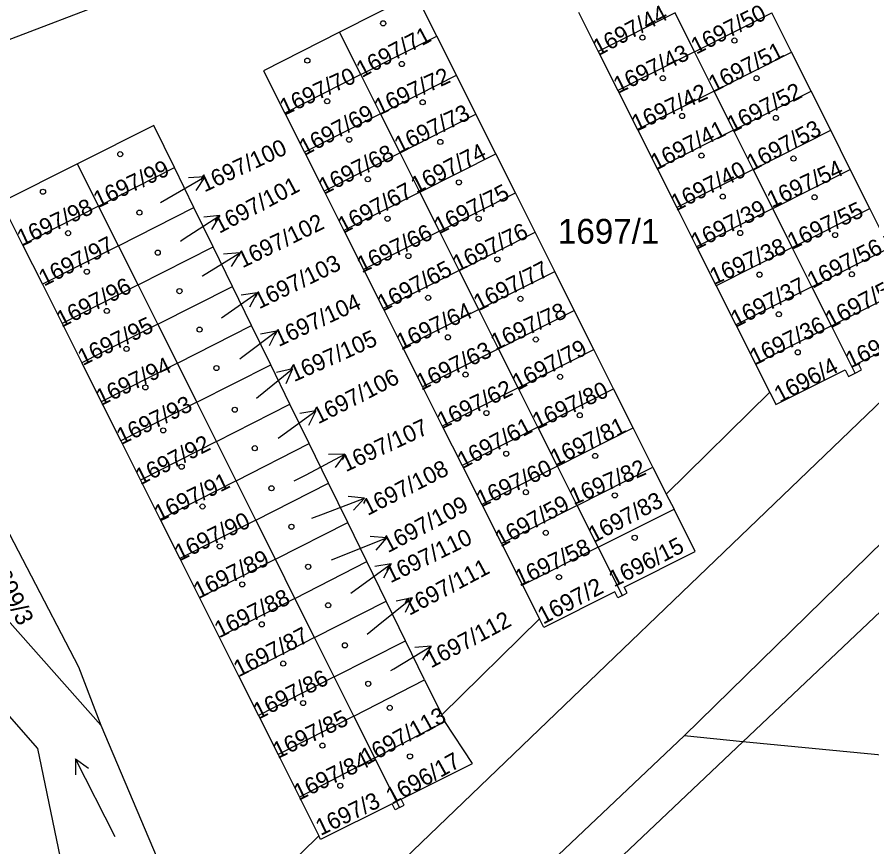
# Model space of a CAD drawing. Extents: x -756746 to -753363, y -1166406 to -1161727.
# Drawn here: x -755835.6 to -755777, y -1163404.5 to -1163347.5 of the extents above; entities that cross this region are included whole.
import ezdxf

# ---------------------------------------------------------------- set-up
doc = ezdxf.new("R2010")
doc.units = 0
for name, color, linetype in [('Hranice parcel', 7, 'Continuous'), ('Parcelní čísla', 7, 'Continuous'), ('Pop  PČ popisy', 7, 'Continuous'), ('Značky budov', 7, 'Continuous'), ('Značky kultur', 7, 'Continuous')]:
    doc.layers.add(name, color=color, linetype=linetype)

msp = doc.modelspace()

# ---------------------------------------------------------------- linework, layer by layer
at = {"layer": 'Hranice parcel'}
for p, q in [((-755810.9, -1163339.42), (-755840.54, -1163350.8)), ((-755742.71, -1163341.57), (-755812.13, -1163408.31)), ((-755797.09, -1163347.22), (-755795.73, -1163349.91)), ((-755790.46, -1163347.26), (-755795.73, -1163349.91)), ((-755789.13, -1163349.94), (-755790.46, -1163347.26)), ((-755789.13, -1163349.94), (-755783.82, -1163347.26)), ((-755782.47, -1163349.96), (-755783.82, -1163347.26)), ((-755812.01, -1163351.49), (-755813.47, -1163348.59)), ((-755812.01, -1163351.49), (-755806.8, -1163348.85)), ((-755805.45, -1163351.54), (-755806.8, -1163348.85)), ((-755795.73, -1163349.91), (-755794.39, -1163352.59)), ((-755789.13, -1163349.94), (-755794.39, -1163352.59)), ((-755787.78, -1163352.63), (-755789.13, -1163349.94)), ((-755787.78, -1163352.63), (-755782.47, -1163349.96)), ((-755781.13, -1163352.64), (-755782.47, -1163349.96)), ((-755812.01, -1163351.49), (-755817.22, -1163354.14)), ((-755810.66, -1163354.18), (-755812.01, -1163351.49)), ((-755810.66, -1163354.18), (-755805.45, -1163351.54)), ((-755804.11, -1163354.22), (-755805.45, -1163351.54)), ((-755794.39, -1163352.59), (-755793.03, -1163355.27)), ((-755787.78, -1163352.63), (-755793.03, -1163355.27)), ((-755786.44, -1163355.32), (-755787.78, -1163352.63)), ((-755786.44, -1163355.32), (-755781.13, -1163352.64)), ((-755779.78, -1163355.32), (-755781.13, -1163352.64)), ((-755817.22, -1163354.14), (-755815.87, -1163356.82)), ((-755810.66, -1163354.18), (-755815.87, -1163356.82)), ((-755809.32, -1163356.86), (-755810.66, -1163354.18)), ((-755809.32, -1163356.86), (-755804.11, -1163354.22)), ((-755802.75, -1163356.94), (-755804.11, -1163354.22)), ((-755793.03, -1163355.27), (-755791.68, -1163357.95)), ((-755786.44, -1163355.32), (-755791.68, -1163357.95)), ((-755785.1, -1163358), (-755786.44, -1163355.32)), ((-755785.1, -1163358), (-755779.78, -1163355.32)), ((-755778.44, -1163358.01), (-755779.78, -1163355.32)), ((-755815.87, -1163356.82), (-755814.53, -1163359.5)), ((-755809.32, -1163356.86), (-755814.53, -1163359.5)), ((-755807.96, -1163359.56), (-755809.32, -1163356.86)), ((-755807.96, -1163359.56), (-755802.75, -1163356.94)), ((-755801.41, -1163359.62), (-755802.75, -1163356.94)), ((-755829.99, -1163360.52), (-755831.44, -1163357.63)), ((-755829.99, -1163360.52), (-755824.79, -1163357.88)), ((-755823.46, -1163360.62), (-755824.79, -1163357.88)), ((-755791.68, -1163357.95), (-755790.33, -1163360.63)), ((-755785.1, -1163358), (-755790.33, -1163360.63)), ((-755783.76, -1163360.69), (-755785.1, -1163358)), ((-755783.76, -1163360.69), (-755778.44, -1163358.01)), ((-755777.1, -1163360.69), (-755778.44, -1163358.01)), ((-755814.53, -1163359.5), (-755813.17, -1163362.19)), ((-755807.96, -1163359.56), (-755813.17, -1163362.19)), ((-755806.61, -1163362.25), (-755807.96, -1163359.56)), ((-755806.61, -1163362.25), (-755801.41, -1163359.62)), ((-755800.05, -1163362.32), (-755801.41, -1163359.62)), ((-755829.99, -1163360.52), (-755835.21, -1163363.17)), ((-755828.63, -1163363.24), (-755829.99, -1163360.52)), ((-755828.63, -1163363.24), (-755823.46, -1163360.62)), ((-755822.14, -1163363.31), (-755823.46, -1163360.62)), ((-755790.33, -1163360.63), (-755788.98, -1163363.32)), ((-755783.76, -1163360.69), (-755788.98, -1163363.32)), ((-755782.42, -1163363.37), (-755783.76, -1163360.69)), ((-755782.42, -1163363.37), (-755777.1, -1163360.69)), ((-755775.75, -1163363.38), (-755777.1, -1163360.69)), ((-755813.17, -1163362.19), (-755811.82, -1163364.87)), ((-755806.61, -1163362.25), (-755811.82, -1163364.87)), ((-755805.26, -1163364.94), (-755806.61, -1163362.25)), ((-755805.26, -1163364.94), (-755800.05, -1163362.32)), ((-755798.71, -1163365.01), (-755800.05, -1163362.32)), ((-755835.21, -1163363.17), (-755833.85, -1163365.89)), ((-755828.63, -1163363.24), (-755833.85, -1163365.89)), ((-755827.29, -1163365.93), (-755828.63, -1163363.24)), ((-755827.29, -1163365.93), (-755822.14, -1163363.31)), ((-755820.81, -1163366.04), (-755822.14, -1163363.31)), ((-755788.98, -1163363.32), (-755787.64, -1163365.99)), ((-755782.42, -1163363.37), (-755787.64, -1163365.99)), ((-755781.07, -1163366.06), (-755782.42, -1163363.37)), ((-755781.07, -1163366.06), (-755775.75, -1163363.38)), ((-755811.82, -1163364.87), (-755810.47, -1163367.56)), ((-755805.26, -1163364.94), (-755810.47, -1163367.56)), ((-755803.91, -1163367.63), (-755805.26, -1163364.94)), ((-755803.91, -1163367.63), (-755798.71, -1163365.01)), ((-755797.37, -1163367.69), (-755798.71, -1163365.01)), ((-755833.85, -1163365.89), (-755832.5, -1163368.58)), ((-755827.29, -1163365.93), (-755832.5, -1163368.58)), ((-755825.93, -1163368.63), (-755827.29, -1163365.93)), ((-755825.93, -1163368.63), (-755820.81, -1163366.04)), ((-755819.5, -1163368.72), (-755820.81, -1163366.04)), ((-755787.64, -1163365.99), (-755786.28, -1163368.68)), ((-755781.07, -1163366.06), (-755786.28, -1163368.68)), ((-755779.73, -1163368.74), (-755781.07, -1163366.06)), ((-755810.47, -1163367.56), (-755809.12, -1163370.25)), ((-755803.91, -1163367.63), (-755809.12, -1163370.25)), ((-755802.57, -1163370.31), (-755803.91, -1163367.63)), ((-755802.57, -1163370.31), (-755797.37, -1163367.69)), ((-755796.02, -1163370.37), (-755797.37, -1163367.69)), ((-755832.5, -1163368.58), (-755831.15, -1163371.28)), ((-755825.93, -1163368.63), (-755831.15, -1163371.28)), ((-755824.59, -1163371.31), (-755825.93, -1163368.63)), ((-755824.59, -1163371.31), (-755819.5, -1163368.72)), ((-755818.19, -1163371.42), (-755819.5, -1163368.72)), ((-755786.28, -1163368.68), (-755784.93, -1163371.36)), ((-755779.73, -1163368.74), (-755784.93, -1163371.36)), ((-755778.11, -1163372), (-755779.73, -1163368.74)), ((-755809.12, -1163370.25), (-755807.77, -1163372.92)), ((-755802.57, -1163370.31), (-755807.77, -1163372.92)), ((-755801.22, -1163372.99), (-755802.57, -1163370.31)), ((-755801.22, -1163372.99), (-755796.02, -1163370.37)), ((-755794.67, -1163373.06), (-755796.02, -1163370.37)), ((-755831.15, -1163371.28), (-755829.81, -1163373.96)), ((-755824.59, -1163371.31), (-755829.81, -1163373.96)), ((-755823.25, -1163373.99), (-755824.59, -1163371.31)), ((-755823.25, -1163373.99), (-755818.19, -1163371.42)), ((-755816.87, -1163374.12), (-755818.19, -1163371.42)), ((-755783.96, -1163373.3), (-755784.93, -1163371.36)), ((-755807.77, -1163372.92), (-755806.42, -1163375.62)), ((-755801.22, -1163372.99), (-755806.42, -1163375.62)), ((-755799.86, -1163375.69), (-755801.22, -1163372.99)), ((-755799.86, -1163375.69), (-755794.67, -1163373.06)), ((-755793.33, -1163375.75), (-755794.67, -1163373.06)), ((-755783.96, -1163373.3), (-755791.06, -1163380.29)), ((-755829.81, -1163373.96), (-755828.46, -1163376.64)), ((-755823.25, -1163373.99), (-755828.46, -1163376.64)), ((-755821.91, -1163376.69), (-755823.25, -1163373.99)), ((-755821.91, -1163376.69), (-755816.87, -1163374.12)), ((-755815.56, -1163376.81), (-755816.87, -1163374.12)), ((-755806.42, -1163375.62), (-755805.06, -1163378.32)), ((-755799.86, -1163375.69), (-755805.06, -1163378.32)), ((-755798.51, -1163378.38), (-755799.86, -1163375.69)), ((-755798.51, -1163378.38), (-755793.33, -1163375.75)), ((-755791.98, -1163378.44), (-755793.33, -1163375.75)), ((-755828.46, -1163376.64), (-755827.12, -1163379.34)), ((-755821.91, -1163376.69), (-755827.12, -1163379.34)), ((-755820.56, -1163379.37), (-755821.91, -1163376.69)), ((-755820.56, -1163379.37), (-755815.56, -1163376.81)), ((-755814.23, -1163379.53), (-755815.56, -1163376.81)), ((-755805.06, -1163378.32), (-755803.7, -1163381.01)), ((-755798.51, -1163378.38), (-755803.7, -1163381.01)), ((-755797.17, -1163381.07), (-755798.51, -1163378.38)), ((-755797.17, -1163381.07), (-755791.98, -1163378.44)), ((-755791.98, -1163378.44), (-755791.06, -1163380.29)), ((-755827.12, -1163379.34), (-755825.77, -1163382.03)), ((-755820.56, -1163379.37), (-755825.77, -1163382.03)), ((-755819.21, -1163382.07), (-755820.56, -1163379.37)), ((-755819.21, -1163382.07), (-755814.23, -1163379.53)), ((-755812.91, -1163382.23), (-755814.23, -1163379.53)), ((-755791.06, -1163380.29), (-755790.53, -1163381.33)), ((-755803.7, -1163381.01), (-755802.36, -1163383.69)), ((-755797.17, -1163381.07), (-755802.36, -1163383.69)), ((-755795.73, -1163383.94), (-755797.17, -1163381.07)), ((-755795.73, -1163383.94), (-755790.53, -1163381.33)), ((-755825.77, -1163382.03), (-755824.42, -1163384.72)), ((-755819.21, -1163382.07), (-755824.42, -1163384.72)), ((-755817.87, -1163384.76), (-755819.21, -1163382.07)), ((-755817.87, -1163384.76), (-755812.91, -1163382.23)), ((-755811.6, -1163384.92), (-755812.91, -1163382.23)), ((-755802.36, -1163383.69), (-755800.92, -1163386.55)), ((-755795.73, -1163383.94), (-755800.92, -1163386.55)), ((-755794.07, -1163387.24), (-755795.73, -1163383.94)), ((-755824.42, -1163384.72), (-755823.07, -1163387.42)), ((-755817.87, -1163384.76), (-755823.07, -1163387.42)), ((-755816.53, -1163387.45), (-755817.87, -1163384.76)), ((-755816.53, -1163387.45), (-755811.6, -1163384.92)), ((-755810.28, -1163387.63), (-755811.6, -1163384.92)), ((-755800.92, -1163386.55), (-755799.76, -1163388.85)), ((-755823.07, -1163387.42), (-755821.72, -1163390.11)), ((-755816.53, -1163387.45), (-755821.72, -1163390.11)), ((-755815.18, -1163390.14), (-755816.53, -1163387.45)), ((-755815.18, -1163390.14), (-755810.28, -1163387.63)), ((-755808.95, -1163390.35), (-755810.28, -1163387.63)), ((-755799.76, -1163388.85), (-755806.46, -1163395.45)), ((-755821.72, -1163390.11), (-755820.37, -1163392.8)), ((-755815.18, -1163390.14), (-755820.37, -1163392.8)), ((-755813.83, -1163392.84), (-755815.18, -1163390.14)), ((-755813.83, -1163392.84), (-755808.95, -1163390.35)), ((-755807.64, -1163393.04), (-755808.95, -1163390.35)), ((-755820.37, -1163392.8), (-755819.03, -1163395.49)), ((-755813.83, -1163392.84), (-755819.03, -1163395.49)), ((-755812.49, -1163395.52), (-755813.83, -1163392.84)), ((-755812.49, -1163395.52), (-755807.64, -1163393.04)), ((-755807.64, -1163393.04), (-755806.46, -1163395.45)), ((-755819.03, -1163395.49), (-755817.68, -1163398.17)), ((-755812.49, -1163395.52), (-755817.68, -1163398.17)), ((-755811.05, -1163398.4), (-755812.49, -1163395.52)), ((-755806.46, -1163395.45), (-755806.24, -1163395.9)), ((-755829.83, -1163396.16), (-755820.94, -1163417.12)), ((-755811.05, -1163398.4), (-755806.24, -1163395.9)), ((-755785.81, -1163397.29), (-755806.27, -1163416.68)), ((-755785.81, -1163397.29), (-755789.84, -1163396.89)), ((-755723.07, -1163403.39), (-755785.81, -1163397.29)), ((-755817.68, -1163398.17), (-755816.22, -1163401.09)), ((-755811.05, -1163398.4), (-755816.22, -1163401.09)), ((-755809.35, -1163401.8), (-755811.05, -1163398.4)), ((-755816.22, -1163401.09), (-755814.89, -1163403.75))]:
    msp.add_line(p, q, dxfattribs=at)
for points in [[(-755678.95, -1163309.85), (-755697.98, -1163321.65), (-755720.33, -1163332.82), (-755738.23, -1163346.34), (-755789.84, -1163396.89)], [(-755694.77, -1163323.91), (-755726.54, -1163341.1), (-755785.81, -1163397.29)], [(-755806.8, -1163348.85), (-755808.26, -1163345.94), (-755813.47, -1163348.59)], [(-755813.47, -1163348.59), (-755818.68, -1163351.24), (-755817.22, -1163354.14)], [(-755824.79, -1163357.88), (-755826.2, -1163355), (-755831.44, -1163357.63)], [(-755831.44, -1163357.63), (-755836.67, -1163360.26), (-755835.21, -1163363.17)], [(-755779.73, -1163368.74), (-755778.92, -1163368.33), (-755774.41, -1163366.06)], [(-755778.11, -1163372), (-755777.66, -1163371.77), (-755777.9, -1163371.3), (-755773.01, -1163368.85), (-755774.41, -1163366.06)], [(-755842.02, -1163371.69), (-755831.38, -1163392.15), (-755829.83, -1163396.16)], [(-755783.96, -1163373.3), (-755783.54, -1163374.13), (-755778.79, -1163371.75), (-755778.56, -1163372.22), (-755778.11, -1163372)], [(-755829.83, -1163396.16), (-755837.87, -1163387.11), (-755842.89, -1163372.19)], [(-755845.76, -1163380.59), (-755844.32, -1163386.2), (-755834.19, -1163397.74), (-755830.83, -1163413.97), (-755824.44, -1163420.45)], [(-755794.07, -1163387.24), (-755793.75, -1163387.07), (-755793.94, -1163386.68), (-755789.08, -1163384.23), (-755790.53, -1163381.33)], [(-755794.07, -1163387.24), (-755794.39, -1163387.4), (-755794.59, -1163387), (-755799.46, -1163389.45), (-755799.76, -1163388.85)], [(-755809.35, -1163401.8), (-755809.04, -1163401.64), (-755809.24, -1163401.23), (-755804.34, -1163398.79), (-755806.24, -1163395.9)], [(-755789.84, -1163396.89), (-755807.93, -1163414.04), (-755816.69, -1163421.76)], [(-755809.35, -1163401.8), (-755809.66, -1163401.95), (-755809.86, -1163401.54), (-755814.77, -1163403.99), (-755814.89, -1163403.75)], [(-755814.89, -1163403.75), (-755818.4, -1163407.21), (-755815.6, -1163411.29)]]:
    msp.add_lwpolyline(points, dxfattribs=at)
at = {"layer": 'Pop  PČ popisy'}
for p, q in [((-755825.31, -1163360.02), (-755822.711, -1163358.52)), ((-755822.711, -1163358.52), (-755823.829, -1163358.587)), ((-755822.711, -1163358.52), (-755823.328, -1163359.454)), ((-755825.75, -1163360.28), (-755825.31, -1163360.02)), ((-755824.19, -1163362.8), (-755821.673, -1163361.166)), ((-755821.673, -1163361.166), (-755822.786, -1163361.291)), ((-755821.673, -1163361.166), (-755822.24, -1163362.131)), ((-755824.38, -1163362.92), (-755824.19, -1163362.8)), ((-755822.86, -1163365.31), (-755820.315, -1163363.72)), ((-755820.315, -1163363.72), (-755821.43, -1163363.826)), ((-755820.315, -1163363.72), (-755820.899, -1163364.675)), ((-755822.89, -1163365.33), (-755822.86, -1163365.31)), ((-755821.57, -1163368.19), (-755819.112, -1163366.469)), ((-755819.112, -1163366.469), (-755820.219, -1163366.633)), ((-755819.112, -1163366.469), (-755819.645, -1163367.453)), ((-755821.57, -1163368.2), (-755821.57, -1163368.19)), ((-755820.19, -1163370.91), (-755817.793, -1163369.104)), ((-755817.793, -1163369.104), (-755818.894, -1163369.307)), ((-755817.793, -1163369.104), (-755818.292, -1163370.107)), ((-755820.31, -1163371.01), (-755820.19, -1163370.91)), ((-755819.03, -1163373.59), (-755816.698, -1163371.701)), ((-755816.698, -1163371.701), (-755817.791, -1163371.943)), ((-755816.698, -1163371.701), (-755817.161, -1163372.721)), ((-755819.16, -1163373.7), (-755819.03, -1163373.59)), ((-755817.52, -1163376.34), (-755815.092, -1163374.576)), ((-755815.092, -1163374.576), (-755816.197, -1163374.76)), ((-755815.092, -1163374.576), (-755815.608, -1163375.57)), ((-755817.67, -1163376.45), (-755817.52, -1163376.34)), ((-755815.76, -1163378.96), (-755813.11, -1163377.551)), ((-755813.11, -1163377.551), (-755814.23, -1163377.579)), ((-755813.11, -1163377.551), (-755813.759, -1163378.463)), ((-755816.57, -1163379.38), (-755815.76, -1163378.96)), ((-755814.56, -1163381.64), (-755811.758, -1163380.565)), ((-755811.758, -1163380.565), (-755812.873, -1163380.456)), ((-755811.758, -1163380.565), (-755812.514, -1163381.391)), ((-755815.36, -1163381.94), (-755814.56, -1163381.64)), ((-755810.248, -1163383.296), (-755811.364, -1163383.207)), ((-755813.03, -1163384.42), (-755810.248, -1163383.296)), ((-755810.248, -1163383.296), (-755810.988, -1163384.135)), ((-755814.01, -1163384.81), (-755813.03, -1163384.42)), ((-755812.36, -1163386.83), (-755809.932, -1163385.066)), ((-755809.932, -1163385.066), (-755811.037, -1163385.25)), ((-755809.932, -1163385.066), (-755810.448, -1163386.06)), ((-755812.7, -1163387.08), (-755812.36, -1163386.83)), ((-755810.83, -1163389.29), (-755808.498, -1163387.401)), ((-755808.498, -1163387.401), (-755809.591, -1163387.643)), ((-755808.498, -1163387.401), (-755808.961, -1163388.421)), ((-755811.58, -1163389.9), (-755810.83, -1163389.29)), ((-755809.75, -1163392.28), (-755807.178, -1163390.734)), ((-755807.178, -1163390.734), (-755808.294, -1163390.821)), ((-755807.178, -1163390.734), (-755807.778, -1163391.679)), ((-755809.94, -1163392.39), (-755809.75, -1163392.28))]:
    msp.add_line(p, q, dxfattribs=at)
at = {"layer": 'Značky budov'}
for centre in [(-755810.477, -1163347.979), (-755792.697, -1163348.959), (-755786.387, -1163349.159), (-755815.677, -1163350.539), (-755809.197, -1163350.769), (-755791.297, -1163351.749), (-755784.867, -1163351.749), (-755814.317, -1163353.329), (-755807.767, -1163353.399), (-755789.977, -1163354.339), (-755783.537, -1163354.469), (-755812.807, -1163355.969), (-755806.557, -1163356.119), (-755828.507, -1163356.959), (-755788.647, -1163357.059), (-755782.337, -1163357.259), (-755811.527, -1163358.679), (-755805.277, -1163358.899), (-755833.807, -1163359.539), (-755787.187, -1163359.869), (-755780.887, -1163359.919), (-755827.197, -1163360.969), (-755810.177, -1163361.389), (-755803.927, -1163361.389), (-755832.087, -1163362.379), (-755785.987, -1163362.369), (-755779.487, -1163362.509), (-755825.937, -1163363.719), (-755808.747, -1163363.949), (-755802.647, -1163364.179), (-755830.797, -1163365.029), (-755784.667, -1163365.229), (-755778.327, -1163365.199), (-755824.447, -1163366.359), (-755807.387, -1163366.819), (-755801.067, -1163366.889), (-755829.427, -1163367.719), (-755783.337, -1163367.949), (-755823.067, -1163368.999), (-755806.037, -1163369.529), (-755800.007, -1163369.679), (-755828.077, -1163370.329), (-755782.047, -1163370.559), (-755821.917, -1163371.639), (-755804.827, -1163372.089), (-755798.347, -1163372.239), (-755826.787, -1163372.969), (-755820.657, -1163374.499), (-755803.397, -1163374.729), (-755796.997, -1163374.879), (-755825.557, -1163375.919), (-755819.287, -1163377.139), (-755802.037, -1163377.519), (-755795.937, -1163377.669), (-755824.297, -1163378.409), (-755818.137, -1163379.889), (-755800.687, -1163380.159), (-755794.587, -1163380.379), (-755822.867, -1163381.139), (-755816.767, -1163382.529), (-755799.327, -1163382.949), (-755793.227, -1163383.289), (-755821.677, -1163383.879), (-755815.617, -1163385.279), (-755798.417, -1163385.989), (-755820.137, -1163386.489), (-755814.247, -1163387.919), (-755818.807, -1163389.229), (-755813.097, -1163390.669), (-755817.327, -1163391.919), (-755811.497, -1163393.309), (-755815.967, -1163394.629), (-755810.027, -1163394.959), (-755814.647, -1163397.549), (-755808.637, -1163398.289), (-755813.417, -1163400.309)]:
    msp.add_circle(centre, 0.175, dxfattribs=at)
at = {"layer": 'Značky kultur'}
for p, q in [((-755831.582, -1163398.458), (-755831.585, -1163399.556)), ((-755828.858, -1163403.804), (-755831.582, -1163398.458)), ((-755831.582, -1163398.458), (-755830.692, -1163399.101))]:
    msp.add_line(p, q, dxfattribs=at)

# ---------------------------------------------------------------- texts
at = {"layer": 'Parcelní čísla'}
for s, height, rotation, p in [('1697/44', 1.139, 28, (-755795.731, -1163350.248)), ('1697/50', 1.139, 27, (-755789.005, -1163350.135)), ('1697/71', 1.139, 28, (-755811.941, -1163351.738)), ('1697/43', 1.139, 26, (-755794.338, -1163352.811)), ('1697/51', 1.139, 27, (-755787.805, -1163352.725)), ('1697/70', 1.139, 25, (-755817.24, -1163354.317)), ('1697/72', 1.139, 25, (-755810.76, -1163354.317)), ('1697/42', 1.139, 25, (-755793.11, -1163355.427)), ('1697/52', 1.139, 27, (-755786.545, -1163355.515)), ('1697/69', 1.139, 28, (-755815.861, -1163357.088)), ('1697/73', 1.139, 26, (-755809.368, -1163356.921)), ('1697/41', 1.139, 27, (-755791.785, -1163358.105)), ('1697/53', 1.139, 28, (-755785.181, -1163358.148)), ('1697/100', 1.139, 25, (-755822.734, -1163359.591)), ('1697/74', 1.139, 27, (-755808.215, -1163359.675)), ('1697/68', 1.139, 27, (-755814.535, -1163359.755)), ('1697/99', 1.139, 25, (-755830.02, -1163360.667)), ('1697/40', 1.139, 27, (-755790.395, -1163360.895)), ('1697/54', 1.139, 25, (-755783.82, -1163360.667)), ('1697/101', 1.139, 28, (-755821.715, -1163362.432)), ('1697/67', 1.139, 28, (-755813.221, -1163362.438)), ('1697/75', 1.139, 27, (-755806.625, -1163362.465)), ('1697/98', 1.139, 25, (-755835.26, -1163363.307)), ('1697/39', 1.139, 27, (-755789.005, -1163363.545)), ('1697/55', 1.139, 25, (-755782.43, -1163363.527)), ('1697/102', 1.139, 26, (-755820.129, -1163364.802)), ('1697/66', 1.139, 26, (-755811.938, -1163365.141)), ('1697/76', 1.139, 26, (-755805.378, -1163365.061)), ('1697/97', 1.139, 27, (-755833.735, -1163366.055)), ('1697/56', 1.139, 27, (-755781.035, -1163366.205)), ('1697/38', 1.139, 24, (-755787.771, -1163365.942)), ('1697/103', 1.139, 26, (-755818.979, -1163367.612)), ('1697/65', 1.139, 28, (-755810.511, -1163367.788)), ('1697/77', 1.139, 27, (-755803.915, -1163367.745)), ('1697/96', 1.139, 27, (-755832.535, -1163368.885)), ('1697/37', 1.139, 27, (-755786.275, -1163368.865)), ('1697/57', 1.172, 28, (-755779.783, -1163368.935)), ('1697/104', 1.139, 25, (-755817.644, -1163370.201)), ('1697/64', 1.139, 25, (-755809.25, -1163370.447)), ('1697/78', 1.139, 25, (-755802.78, -1163370.447)), ('1697/95', 1.139, 26, (-755831.078, -1163371.501)), ('1697/36', 1.139, 26, (-755784.988, -1163371.471)), ('1696/12', 1.139, 25, (-755778.44, -1163371.677)), ('1697/105', 1.139, 24, (-755816.589, -1163372.609)), ('1697/79', 1.139, 28, (-755801.251, -1163373.208)), ('1697/63', 1.139, 26, (-755807.868, -1163373.201)), ('1697/94', 1.139, 26, (-755829.848, -1163374.261)), ('1696/4', 1.139, 28, (-755783.277, -1163374.044)), ('1697/106', 1.139, 27, (-755814.933, -1163375.513)), ('1697/62', 1.139, 26, (-755806.438, -1163375.841)), ('1697/80', 1.139, 25, (-755799.91, -1163375.867)), ('1697/93', 1.139, 26, (-755828.418, -1163376.921)), ('1697/107', 1.139, 25, (-755813.034, -1163378.791)), ('1697/61', 1.139, 28, (-755805.011, -1163378.568)), ('1697/81', 1.139, 26, (-755798.678, -1163378.401)), ('1697/92', 1.139, 27, (-755827.125, -1163379.695)), ('1697/60', 1.139, 25, (-755803.76, -1163381.217)), ('1697/82', 1.139, 23, (-755797.412, -1163381.057)), ('1697/108', 1.139, 27, (-755811.543, -1163381.793)), ('1697/91', 1.139, 26, (-755825.838, -1163382.211)), ('1697/83', 1.139, 28, (-755796.041, -1163383.668)), ('1697/109', 1.139, 28, (-755810.145, -1163384.352)), ('1697/59', 1.139, 29, (-755802.417, -1163383.961)), ('1697/90', 1.139, 26, (-755824.438, -1163384.911)), ('1697/110', 1.139, 26, (-755809.979, -1163386.422)), ('1696/15', 1.139, 27, (-755794.645, -1163386.705)), ('1697/58', 1.139, 25, (-755801.12, -1163386.647)), ('1697/89', 1.139, 26, (-755823.138, -1163387.501)), ('1699/3', 1.2, 296, (-755837.619, -1163384.993)), ('1697/111', 1.139, 28, (-755808.685, -1163388.652)), ('1697/2', 1.172, 28, (-755799.497, -1163389.255)), ('1697/88', 1.139, 26, (-755821.708, -1163390.181)), ('1697/112', 1.139, 28, (-755807.195, -1163392.262)), ('1697/87', 1.139, 27, (-755820.375, -1163392.865)), ('1697/86', 1.139, 27, (-755819.035, -1163395.785)), ('1697/113', 1.139, 29, (-755811.617, -1163398.922)), ('1697/85', 1.139, 26, (-755817.708, -1163398.481)), ('1697/84', 1.139, 26, (-755816.278, -1163401.351)), ('1696/17', 1.139, 29, (-755809.887, -1163401.621)), ('1697/3', 1.139, 26, (-755814.767, -1163403.761))]:
    msp.add_text(s, height=height, rotation=rotation, dxfattribs=at).set_placement(p)
msp.add_text('1697/1', height=1.7, dxfattribs=at).set_placement((-755798.49, -1163363.1))

doc.saveas('drawing.dxf')
